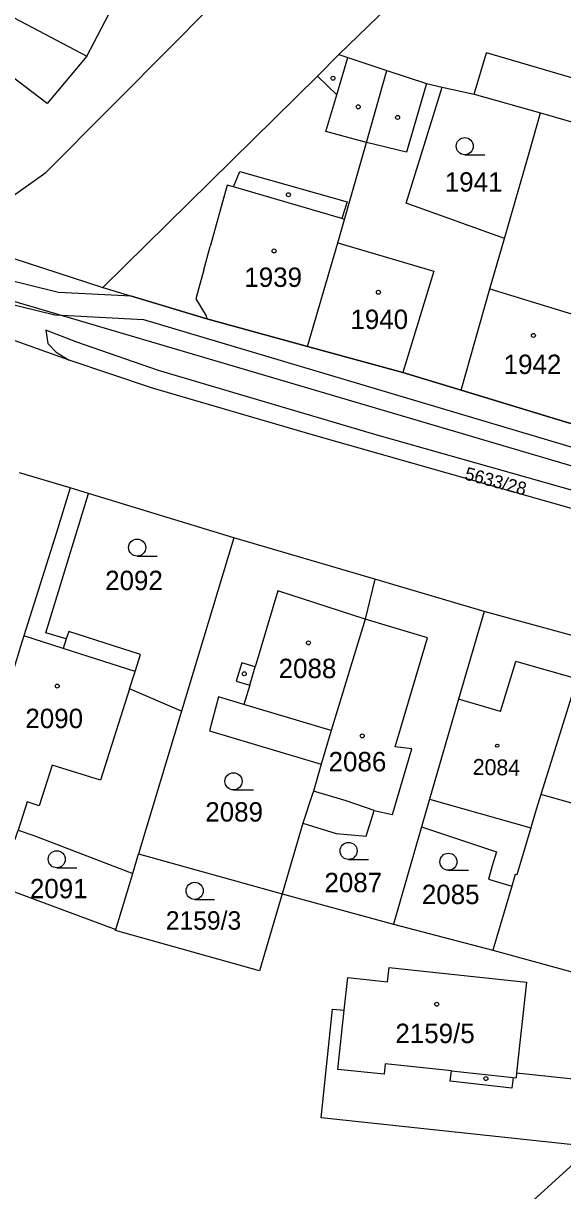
# Model space of a CAD drawing. Extents: x -644096 to -634268, y -1141430 to -1133463.
# Drawn here: x -638213.5 to -638166.3, y -1139143.1 to -1139040.8 of the extents above; entities that cross this region are included whole.
import ezdxf

# ---------------------------------------------------------------- set-up
doc = ezdxf.new("R2010")
doc.units = 0
for name, color, linetype in [('B_Hranice _3D', 7, 'Continuous'), ('M_Svah_Nasyp', 7, 'Continuous'), ('M_Svah_Zarez', 7, 'Continuous'), ('svrsek_osa_sjezdy', 7, 'Continuous'), ('svrsek_osa_terminal_VRT', 7, 'Continuous'), ('svrsek_osa_VRT', 7, 'Continuous'), ('terminal_VRT', 7, 'Continuous')]:
    doc.layers.add(name, color=color, linetype=linetype)

msp = doc.modelspace()

# ---------------------------------------------------------------- linework, layer by layer
at = {"layer": 'B_Hranice _3D'}
for points in [[(-638290.09, -1139029.58), (-638255.88, -1139046.51), (-638224.7, -1139062.08), (-638221.65, -1139063.68), (-638210.76, -1139066.34), (-638210.15, -1139066.37), (-638203, -1139066.73), (-638144.23, -1139084.24), (-638143.42, -1139085.34), (-638143.34, -1139087.26), (-638141.07, -1139090.23), (-638094.91, -1139103.3)], [(-638096.76, -1139101.12), (-638112.24, -1139096.77), (-638128.83, -1139092.04), (-638139.45, -1139089.05), (-638141.37, -1139086.66), (-638141.45, -1139084.63), (-638142.88, -1139082.69), (-638144.32, -1139082.29), (-638147.24, -1139081.46), (-638147.16, -1139081.17), (-638148.66, -1139080.75), (-638148.84, -1139081.35), (-638151.11, -1139080.66), (-638150.94, -1139080.11), (-638157.47, -1139078.2), (-638163.81, -1139076.34), (-638166.03, -1139075.7), (-638175.16, -1139072.94), (-638180.27, -1139071.38), (-638188.61, -1139069.1), (-638197.45, -1139066.69), (-638204.05, -1139064.68), (-638210.45, -1139064.38), (-638220.98, -1139061.78)]]:
    msp.add_lwpolyline(points, dxfattribs=at)
at = {"layer": 'M_Svah_Nasyp'}
for p, q in [((-638207.96, -1139043.67), (-638205.7, -1139039.38)), ((-638174.02, -1139046.99), (-638172.94, -1139043.37)), ((-638159.27, -1139047.38), (-638172.94, -1139043.37)), ((-638186.06, -1139047.05), (-638185.08, -1139043.78)), ((-638186.06, -1139047.05), (-638187.75, -1139045.41)), ((-638178.18, -1139046.07), (-638179.95, -1139052.07)), ((-638187.02, -1139050.27), (-638186.06, -1139047.05)), ((-638183.45, -1139051.23), (-638187.02, -1139050.27)), ((-638179.95, -1139052.07), (-638183.45, -1139051.23)), ((-638195.1, -1139055.11), (-638194.54, -1139053.76)), ((-638194.54, -1139053.76), (-638185.14, -1139056.43)), ((-638195.66, -1139054.95), (-638197.14, -1139060.33)), ((-638195.1, -1139055.11), (-638195.66, -1139054.95)), ((-638185.6, -1139057.89), (-638195.1, -1139055.11)), ((-638185.14, -1139056.43), (-638185.6, -1139057.89)), ((-638185.37, -1139057.96), (-638185.6, -1139057.89)), ((-638185.97, -1139060.02), (-638177.56, -1139062.49)), ((-638197.71, -1139062.39), (-638197.14, -1139060.33)), ((-638197.71, -1139062.39), (-638198.4, -1139064.91)), ((-638177.56, -1139062.49), (-638180.27, -1139071.38)), ((-638172.63, -1139064.06), (-638163.49, -1139066.85)), ((-638198.4, -1139064.91), (-638197.49, -1139066.41)), ((-638197.49, -1139066.41), (-638197.45, -1139066.69)), ((-638210.03, -1139095.56), (-638213.49, -1139094.44)), ((-638209.76, -1139094.72), (-638210.03, -1139095.56)), ((-638203.73, -1139097.59), (-638210.03, -1139095.56)), ((-638171.72, -1139101.08), (-638170.35, -1139096.7)), ((-638165.01, -1139098.21), (-638170.35, -1139096.7)), ((-638193.69, -1139098.78), (-638193.21, -1139097.17)), ((-638204.21, -1139099.1), (-638206.76, -1139107.09)), ((-638186.56, -1139102.75), (-638194.19, -1139100.47)), ((-638171.72, -1139101.08), (-638175.38, -1139100)), ((-638211, -1139105.78), (-638212.14, -1139109.34)), ((-638206.76, -1139107.09), (-638211, -1139105.78)), ((-638185.23, -1139108.92), (-638188.09, -1139108.07)), ((-638213.18, -1139109.01), (-638213.98, -1139111.49)), ((-638212.14, -1139109.34), (-638213.18, -1139109.01)), ((-638182.77, -1139109.76), (-638185.23, -1139108.92)), ((-638177.92, -1139108.78), (-638169.04, -1139111.28)), ((-638164.32, -1139109.43), (-638168.17, -1139108.36)), ((-638176.01, -1139132.58), (-638170.61, -1139133.15)), ((-638170.61, -1139133.15), (-638170.34, -1139133.18)), ((-638170.29, -1139132.75), (-638170.34, -1139133.18))]:
    msp.add_line(p, q, dxfattribs=at)
for points in [[(-638176.01, -1139132.58), (-638181.81, -1139131.97), (-638181.91, -1139132.87), (-638185.97, -1139132.44), (-638185.41, -1139127.26)], [(-638170.61, -1139133.15), (-638170.71, -1139134.08), (-638176.11, -1139133.49), (-638176.01, -1139132.58)]]:
    msp.add_lwpolyline(points, dxfattribs=at)
at = {"layer": 'M_Svah_Zarez'}
for centre, radius in [((-638186.39, -1139045.59), 0.175), ((-638184.18, -1139048.1), 0.175), ((-638180.72, -1139049.03), 0.175), ((-638190.29, -1139055.8), 0.175), ((-638191.55, -1139060.73), 0.175), ((-638182.41, -1139064.35), 0.175), ((-638168.82, -1139068.13), 0.175), ((-638188.54, -1139095.07), 0.175), ((-638194.16, -1139097.78), 0.175), ((-638210.56, -1139098.86), 0.175), ((-638183.83, -1139103.22), 0.175), ((-638171.99, -1139104.08), 0.144), ((-638177.29, -1139126.73), 0.175), ((-638172.99, -1139133.25), 0.175)]:
    msp.add_circle(centre, radius, dxfattribs=at)
at = {"layer": 'svrsek_osa_sjezdy'}
for p, q in [((-638174.84, -1139052.3), (-638173.09, -1139052.3)), ((-638203.55, -1139087.47), (-638201.8, -1139087.47)), ((-638195.11, -1139107.95), (-638193.36, -1139107.95)), ((-638185.02, -1139114.05), (-638183.27, -1139114.05)), ((-638210.6, -1139114.78), (-638208.85, -1139114.78)), ((-638176.27, -1139115), (-638174.52, -1139115)), ((-638198.51, -1139117.55), (-638196.76, -1139117.55))]:
    msp.add_line(p, q, dxfattribs=at)
for centre in [(-638174.84, -1139051.55), (-638203.55, -1139086.72), (-638195.11, -1139107.2), (-638185.02, -1139113.3), (-638210.6, -1139114.03), (-638176.27, -1139114.25), (-638198.51, -1139116.8)]:
    msp.add_circle(centre, 0.75, dxfattribs=at)
at = {"layer": 'svrsek_osa_terminal_VRT'}
msp.add_arc((-642050.26, -1145189.6), 8802.25, 41.413152, 75.317049, dxfattribs=at)
at = {"layer": 'terminal_VRT'}
for p, q in [((-638174.53, -1139032.44), (-638185.88, -1139043.52)), ((-638168.19, -1139048.64), (-638162.73, -1139050.21)), ((-638219.76, -1139059.66), (-638206.55, -1139063.92)), ((-638209.5, -1139070.31), (-638225.33, -1139064.64)), ((-638209.41, -1139081.49), (-638213.86, -1139080.16)), ((-638207.83, -1139081.97), (-638209.41, -1139081.49)), ((-638195.09, -1139085.86), (-638207.83, -1139081.97)), ((-638195.09, -1139085.86), (-638199.66, -1139101.05)), ((-638182.71, -1139089.48), (-638195.09, -1139085.86)), ((-638182.71, -1139089.48), (-638183.56, -1139092.99)), ((-638173.15, -1139092.32), (-638182.71, -1139089.48)), ((-638164.05, -1139094.79), (-638173.15, -1139092.32)), ((-638199.66, -1139101.05), (-638203.42, -1139113.55)), ((-638189.04, -1139110.87), (-638190.85, -1139117.06)), ((-638178.62, -1139111.18), (-638181.09, -1139119.72)), ((-638203.94, -1139115.27), (-638203.42, -1139113.55)), ((-638203.42, -1139113.55), (-638190.85, -1139117.06)), ((-638219.83, -1139114.85), (-638205.42, -1139120.2)), ((-638205.42, -1139120.2), (-638203.94, -1139115.27)), ((-638190.85, -1139117.06), (-638181.09, -1139119.72)), ((-638170.7, -1139116.38), (-638172.37, -1139122)), ((-638181.09, -1139119.72), (-638172.37, -1139122)), ((-638172.37, -1139122), (-638159.54, -1139125.51))]:
    msp.add_line(p, q, dxfattribs=at)
for points in [[(-638341.51, -1139004.8), (-638290.09, -1139029.58), (-638255.88, -1139046.51), (-638224.7, -1139062.08), (-638138.72, -1139087.44)], [(-638207.33, -1139029.79), (-638210.39, -1139032.24), (-638211.18, -1139031.77), (-638212.94, -1139035.15), (-638215.39, -1139039.75), (-638207.96, -1139043.67), (-638211.43, -1139047.8), (-638218.32, -1139042.57), (-638228.16, -1139037.32)], [(-638219.76, -1139059.66), (-638211.56, -1139053.85), (-638200.27, -1139042.51), (-638197.8, -1139040)], [(-638185.88, -1139043.52), (-638187.75, -1139045.41), (-638206.55, -1139063.92)], [(-638185.88, -1139043.52), (-638185.08, -1139043.78), (-638181.66, -1139044.92)], [(-638188.61, -1139069.1), (-638185.97, -1139060.02), (-638185.37, -1139057.96), (-638183.45, -1139051.23), (-638181.66, -1139044.92)], [(-638181.66, -1139044.92), (-638178.18, -1139046.07), (-638176.82, -1139046.37)], [(-638171.36, -1139059.64), (-638179.98, -1139056.55), (-638176.82, -1139046.37)], [(-638176.82, -1139046.37), (-638174.02, -1139046.99), (-638168.19, -1139048.64)], [(-638171.36, -1139059.64), (-638169.16, -1139052.03), (-638168.19, -1139048.64)], [(-638175.16, -1139072.94), (-638172.63, -1139064.06), (-638171.36, -1139059.64)], [(-638206.55, -1139063.92), (-638197.45, -1139066.69), (-638188.61, -1139069.1)], [(-638090.56, -1139100.71), (-638093.26, -1139101.62), (-638095.09, -1139101.59), (-638112.24, -1139096.77), (-638128.83, -1139092.04), (-638144.1, -1139087.74), (-638182.72, -1139076.81), (-638201.68, -1139071.2), (-638208.85, -1139068.73), (-638211.57, -1139067.67), (-638211.37, -1139068.84), (-638210.64, -1139069.6), (-638209.5, -1139070.31)], [(-638188.61, -1139069.1), (-638180.27, -1139071.38), (-638175.16, -1139072.94)], [(-638094.91, -1139103.3), (-638155.92, -1139086.02), (-638188.09, -1139076.87), (-638202.2, -1139072.75), (-638209.5, -1139070.31)], [(-638175.16, -1139072.94), (-638166.03, -1139075.7), (-638163.81, -1139076.34)], [(-638209.41, -1139081.49), (-638210.63, -1139085.39), (-638213.49, -1139094.44), (-638213.78, -1139095.39), (-638214.45, -1139097.61), (-638216.11, -1139102.94), (-638216.89, -1139105.46)], [(-638199.66, -1139101.05), (-638204.21, -1139099.1), (-638203.73, -1139097.59), (-638203.25, -1139096.08), (-638209.55, -1139094.07), (-638209.76, -1139094.72), (-638211.56, -1139094.2), (-638207.83, -1139081.97)], [(-638183.56, -1139092.99), (-638191.23, -1139090.51), (-638193.21, -1139097.17), (-638194.38, -1139096.82), (-638194.87, -1139098.43), (-638193.69, -1139098.78), (-638194.19, -1139100.47), (-638196.41, -1139099.81), (-638197.22, -1139102.78), (-638187.42, -1139105.71)], [(-638173.15, -1139092.32), (-638175.38, -1139100), (-638177.92, -1139108.78), (-638178.62, -1139111.18)], [(-638189.04, -1139110.87), (-638186.11, -1139111.77), (-638183.49, -1139112.02), (-638182.77, -1139109.76), (-638181.18, -1139110.12), (-638179.47, -1139104.36), (-638180.94, -1139104.18), (-638178.11, -1139094.62), (-638183.56, -1139092.99)], [(-638183.56, -1139092.99), (-638186.56, -1139102.75), (-638187.42, -1139105.71)], [(-638164.05, -1139094.79), (-638165.01, -1139098.21), (-638165.06, -1139098.36), (-638168.17, -1139108.36), (-638168.67, -1139109.96), (-638169.04, -1139111.28), (-638170.27, -1139115.41), (-638170.41, -1139115.37), (-638170.7, -1139116.38)], [(-638187.42, -1139105.71), (-638188.09, -1139108.07), (-638188.2, -1139108.39), (-638189.04, -1139110.87)], [(-638218.56, -1139110.87), (-638214.23, -1139112.28), (-638213.98, -1139111.49), (-638212.62, -1139111.94), (-638210.49, -1139112.76), (-638203.94, -1139115.27)], [(-638178.62, -1139111.18), (-638172.05, -1139113.37), (-638172.43, -1139114.6), (-638172.77, -1139115.79), (-638170.7, -1139116.38)], [(-638190.85, -1139117.06), (-638192.83, -1139123.81), (-638205.45, -1139120.28), (-638205.42, -1139120.2)], [(-638163.67, -1139139.22), (-638187.43, -1139136.68), (-638186.43, -1139127.16), (-638185.41, -1139127.26), (-638185.1, -1139124.4), (-638181.6, -1139124.77), (-638181.47, -1139123.53), (-638169.44, -1139124.81), (-638170.29, -1139132.75), (-638164.23, -1139133.39), (-638158.62, -1139134.46), (-638158.17, -1139134.38), (-638155.92, -1139133.32), (-638154.28, -1139132.26)], [(-638164.5, -1139150.62), (-638169.8, -1139144.82), (-638163.67, -1139139.22)]]:
    msp.add_lwpolyline(points, dxfattribs=at)

# ---------------------------------------------------------------- texts
at = {"layer": 'svrsek_osa_VRT'}
for s, height, p in [('1941', 1.7, (-638176.59, -1139055.53)), ('1939', 1.7, (-638194.16, -1139063.88)), ('1940', 1.7, (-638184.86, -1139067.57)), ('1942', 1.7, (-638171.43, -1139071.51)), ('2092', 1.7, (-638206.36, -1139090.45)), ('2088', 1.7, (-638191.15, -1139098.16)), ('2090', 1.7, (-638213.35, -1139102.54)), ('2086', 1.7, (-638186.77, -1139106.33)), ('2089', 1.7, (-638197.58, -1139110.73)), ('2087', 1.7, (-638187.14, -1139116.92)), ('2091', 1.7, (-638212.95, -1139117.45)), ('2085', 1.7, (-638178.6, -1139117.96)), ('2159/3', 1.615, (-638201.04, -1139120.2)), ('2159/5', 1.7, (-638180.92, -1139130.14))]:
    msp.add_text(s, height=height, dxfattribs=at).set_placement(p)
for s, height, rotation, p in [('5633/28', 1.139, 345, (-638174.92, -1139080.74)), ('2084', 1.394, 359, (-638174.15, -1139106.63))]:
    msp.add_text(s, height=height, rotation=rotation, dxfattribs=at).set_placement(p)

doc.saveas('drawing.dxf')
